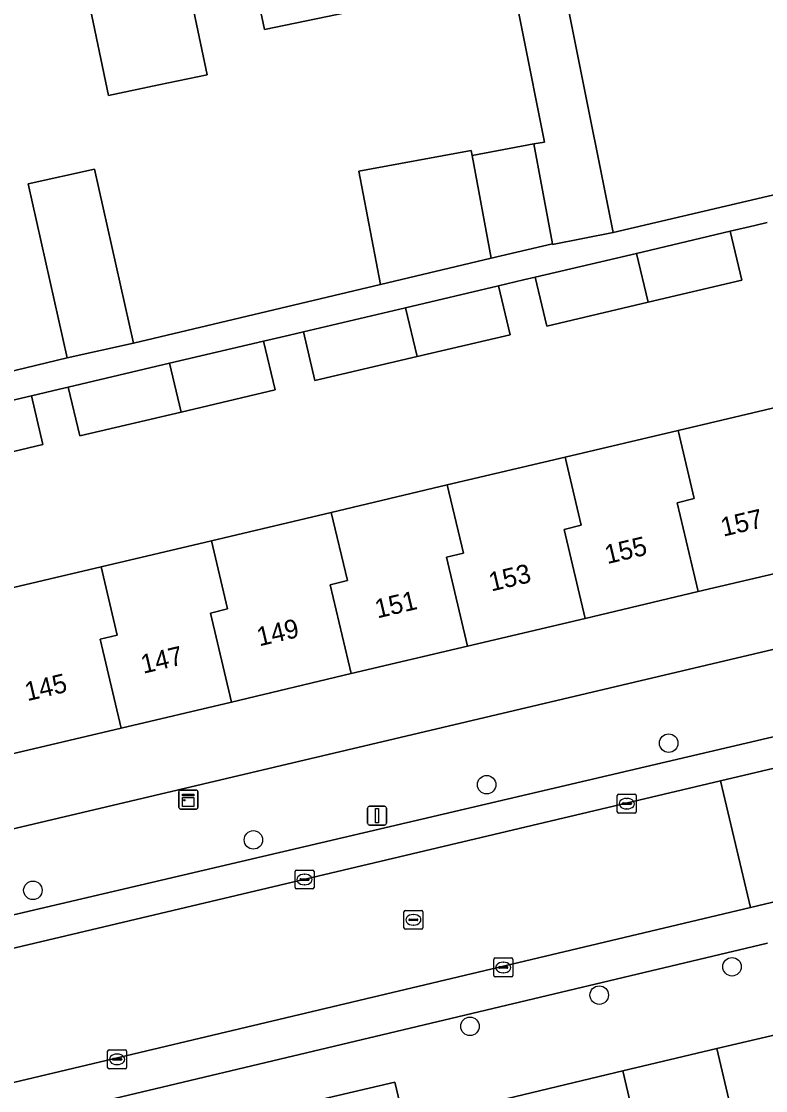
# Model space of a CAD drawing. Extents: x 162989 to 165008, y 383432 to 384338.
# Drawn here: x 164175.4 to 164214.7, y 384112.1 to 384168.5 of the extents above; entities that cross this region are included whole.
import ezdxf

# ---------------------------------------------------------------- set-up
doc = ezdxf.new("R2010")
doc.units = 0
for name, color, linetype in [('IMGEO_Boom', 7, 'Continuous'), ('IMGEO_Erf', 7, 'Continuous'), ('IMGEO_Kast', 7, 'Continuous'), ('IMGEO_Kolk', 7, 'Continuous'), ('IMGEO_Lichtmast', 7, 'Continuous'), ('IMGEO_Pand', 7, 'Continuous'), ('IMGEO_Pand_nummerreeks', 7, 'Continuous'), ('IMGEO_Parkeervlak_open', 7, 'Continuous'), ('IMGEO_Rijbaan_lokaal_open', 7, 'Continuous'), ('IMGEO_Rioolput', 7, 'Continuous'), ('IMGEO_Voetpad_open', 7, 'Continuous')]:
    doc.layers.add(name, color=color, linetype=linetype)

msp = doc.modelspace()

# ---------------------------------------------------------------- linework, layer by layer
at = {"layer": 'IMGEO_Boom'}
for centre in [(164209.581, 384130.425), (164199.955, 384128.23), (164187.625, 384125.313), (164175.968, 384122.65), (164212.928, 384118.612), (164205.906, 384117.115), (164199.074, 384115.466)]:
    msp.add_circle(centre, 0.489, dxfattribs=at)
at = {"layer": 'IMGEO_Erf'}
for points in [[(164177.779, 384175.085), (164176.758, 384179.971), (164182.328, 384181.135), (164188.753, 384182.478), (164189.969, 384176.66), (164190.919, 384176.858), (164191.942, 384171.964), (164192.557, 384169.024), (164188.208, 384168.115), (164187.089, 384173.468), (164184.065, 384172.836), (164183.705, 384172.761), (164185.174, 384165.726), (164182.634, 384165.195), (164179.963, 384164.637)], [(164236.651, 384140.453), (164235.756, 384144.241), (164229.597, 384142.786), (164223.175, 384141.269), (164217.401, 384139.905), (164211.145, 384138.428), (164205.166, 384137.016), (164198.936, 384135.544), (164192.801, 384134.095), (164186.464, 384132.598), (164180.641, 384131.223), (164174.494, 384129.771), (164168.215, 384128.288), (164162.176, 384126.861), (164151.959, 384124.448), (164150.77, 384129.485), (164149.426, 384129.139), (164147.579, 384128.651), (164149.697, 384119.951)], [(164201.215, 384103.551), (164208.963, 384105.363), (164207.147, 384113.123), (164199.299, 384111.227)]]:
    msp.add_lwpolyline(points, close=True, dxfattribs=at)
for points in [[(164202.674, 384177.191), (164206.648, 384157.404), (164219.641, 384160.448), (164218.972, 384163.756), (164224.141, 384164.86), (164224.78, 384161.705), (164224.794, 384161.641), (164232.376, 384163.415), (164233.563, 384163.693), (164234.285, 384160.648), (164236.986, 384161.288), (164238.249, 384155.956), (164235.548, 384155.316), (164235.779, 384154.343), (164238.48, 384154.983), (164239.707, 384149.806), (164237.006, 384149.166), (164237.256, 384148.11), (164237.465, 384147.23), (164240.165, 384147.87), (164241.431, 384142.53), (164238.73, 384141.89), (164238.943, 384140.993), (164251.782, 384144.02)], [(164165.299, 384147.775), (164177.782, 384150.771), (164175.714, 384159.962), (164179.217, 384160.75), (164181.285, 384151.559), (164194.351, 384154.652), (164193.206, 384160.635), (164199.142, 384161.734), (164199.191, 384161.471), (164202.452, 384162.075), (164203.02, 384162.177), (164200.646, 384174.026)], [(164214.783, 384157.92), (164214.136, 384157.768), (164212.836, 384157.462), (164213.445, 384154.881), (164208.488, 384153.716), (164203.136, 384152.457), (164202.527, 384155.039), (164201.898, 384154.891), (164200.59, 384154.583), (164201.199, 384152.001), (164196.276, 384150.844), (164190.88, 384149.575), (164190.271, 384152.157), (164189.53, 384151.983), (164188.159, 384151.661), (164188.768, 384149.079), (164183.804, 384147.912), (164178.449, 384146.652), (164177.84, 384149.234), (164177.367, 384149.123), (164175.893, 384148.776), (164176.502, 384146.195), (164171.828, 384145.096)], [(164173.434, 384138.288), (164179.581, 384139.74), (164185.405, 384141.116), (164191.741, 384142.612), (164197.876, 384144.061), (164204.106, 384145.533), (164210.085, 384146.945), (164216.341, 384148.423)]]:
    msp.add_lwpolyline(points, dxfattribs=at)
at = {"layer": 'IMGEO_Kast'}
for p, q in [((164183.687, 384127.02), (164183.687, 384127.861)), ((164183.687, 384127.861), (164183.687, 384127.02)), ((164183.762, 384127.945), (164184.603, 384127.945)), ((164184.603, 384127.945), (164183.762, 384127.945)), ((164184.687, 384127.87), (164184.687, 384127.029)), ((164184.687, 384127.029), (164184.687, 384127.87)), ((164184.612, 384126.945), (164183.771, 384126.945)), ((164183.771, 384126.945), (164184.612, 384126.945))]:
    msp.add_line(p, q, dxfattribs=at)
for points in [[(164183.882, 384127.735), (164184.482, 384127.735), (164184.482, 384127.65), (164183.882, 384127.65), (164183.882, 384127.735)], [(164183.882, 384127.56), (164184.482, 384127.56), (164184.482, 384127.071), (164183.882, 384127.071), (164183.882, 384127.56)]]:
    msp.add_lwpolyline(points, dxfattribs=at)
msp.add_circle((164183.966, 384127.409), 0.0377, dxfattribs=at)
for centre, start, end in [((164183.765, 384127.867), 92.4484, 184.2845), ((164183.765, 384127.867), 92.4484, 184.2845), ((164184.609, 384127.867), 2.4484, 94.2845), ((164184.609, 384127.867), 2.4484, 94.2845), ((164183.765, 384127.023), 182.4484, 274.2845), ((164183.765, 384127.023), 182.4484, 274.2845), ((164184.609, 384127.023), 272.4484, 4.2845), ((164184.609, 384127.023), 272.4484, 4.2845)]:
    msp.add_arc(centre, 0.0779, start, end, dxfattribs=at)
at = {"layer": 'IMGEO_Kolk'}
for p, q in [((164206.863, 384126.802), (164206.863, 384127.654)), ((164206.938, 384127.728), (164207.79, 384127.728)), ((164207.122, 384127.222), (164207.122, 384127.234)), ((164207.165, 384127.271), (164207.563, 384127.271)), ((164207.351, 384127.508), (164207.376, 384127.508)), ((164207.606, 384127.234), (164207.606, 384127.222)), ((164207.864, 384127.654), (164207.864, 384126.802)), ((164207.79, 384126.728), (164206.938, 384126.728)), ((164207.56, 384127.185), (164207.162, 384127.185)), ((164207.374, 384126.948), (164207.349, 384126.948)), ((164189.828, 384122.795), (164189.828, 384123.647)), ((164189.903, 384123.721), (164190.755, 384123.721)), ((164190.316, 384123.501), (164190.341, 384123.501)), ((164190.829, 384123.647), (164190.829, 384122.795)), ((164190.755, 384122.721), (164189.903, 384122.721)), ((164190.087, 384123.215), (164190.087, 384123.227)), ((164190.525, 384123.178), (164190.127, 384123.178)), ((164190.13, 384123.264), (164190.528, 384123.264)), ((164190.339, 384122.941), (164190.314, 384122.941)), ((164190.571, 384123.227), (164190.571, 384123.215)), ((164200.335, 384118.15), (164200.335, 384119.002)), ((164200.41, 384119.076), (164201.262, 384119.076)), ((164200.823, 384118.856), (164200.848, 384118.856)), ((164201.336, 384119.002), (164201.336, 384118.15)), ((164200.594, 384118.57), (164200.594, 384118.582)), ((164201.032, 384118.533), (164200.634, 384118.533)), ((164200.637, 384118.619), (164201.035, 384118.619)), ((164200.846, 384118.296), (164200.821, 384118.296)), ((164201.078, 384118.582), (164201.078, 384118.57)), ((164201.262, 384118.076), (164200.41, 384118.076)), ((164179.919, 384113.299), (164179.919, 384114.151)), ((164179.994, 384114.225), (164180.846, 384114.225)), ((164180.178, 384113.719), (164180.178, 384113.731)), ((164180.616, 384113.682), (164180.218, 384113.682)), ((164180.221, 384113.768), (164180.619, 384113.768)), ((164180.407, 384114.005), (164180.432, 384114.005)), ((164180.662, 384113.731), (164180.662, 384113.719)), ((164180.92, 384114.151), (164180.92, 384113.299)), ((164180.846, 384113.225), (164179.994, 384113.225)), ((164180.43, 384113.445), (164180.405, 384113.445))]:
    msp.add_line(p, q, dxfattribs=at)
for points in [[(164206.863, 384126.802), (164206.863, 384127.654)], [(164206.938, 384127.728), (164207.79, 384127.728)], [(164207.864, 384127.654), (164207.864, 384126.802)], [(164207.79, 384126.728), (164206.938, 384126.728)], [(164189.828, 384122.795), (164189.828, 384123.647)], [(164189.903, 384123.721), (164190.755, 384123.721)], [(164190.829, 384123.647), (164190.829, 384122.795)], [(164190.755, 384122.721), (164189.903, 384122.721)], [(164200.335, 384118.15), (164200.335, 384119.002)], [(164200.41, 384119.076), (164201.262, 384119.076)], [(164201.336, 384119.002), (164201.336, 384118.15)], [(164201.262, 384118.076), (164200.41, 384118.076)], [(164179.919, 384113.299), (164179.919, 384114.151)], [(164179.994, 384114.225), (164180.846, 384114.225)], [(164180.92, 384114.151), (164180.92, 384113.299)], [(164180.846, 384113.225), (164179.994, 384113.225)]]:
    msp.add_lwpolyline(points, dxfattribs=at)
for centre, radius, start, end in [((164206.94, 384127.652), 0.0765, 91.552, 178.448), ((164206.94, 384127.652), 0.0765, 91.552, 178.448), ((164207.162, 384127.231), 0.0403, 85.8775, 175.7526), ((164207.567, 384127.233), 0.0386, 1.7309, 96.639), ((164207.788, 384127.652), 0.0765, 1.552, 88.448), ((164207.788, 384127.652), 0.0765, 1.552, 88.448), ((164206.94, 384126.804), 0.0765, 181.552, 268.448), ((164206.94, 384126.804), 0.0765, 181.552, 268.448), ((164207.159, 384127.221), 0.0366, 178.938, 274.7102), ((164207.563, 384127.228), 0.043, 264.8664, 352.4533), ((164207.788, 384126.804), 0.0765, 271.552, 358.448), ((164207.788, 384126.804), 0.0765, 271.552, 358.448), ((164189.905, 384123.645), 0.0765, 91.552, 178.448), ((164189.905, 384123.645), 0.0765, 91.552, 178.448), ((164190.753, 384123.645), 0.0765, 1.552, 88.448), ((164190.753, 384123.645), 0.0765, 1.552, 88.448), ((164189.905, 384122.797), 0.0765, 181.552, 268.448), ((164189.905, 384122.797), 0.0765, 181.552, 268.448), ((164190.127, 384123.224), 0.0403, 85.8775, 175.7526), ((164190.124, 384123.214), 0.0366, 178.938, 274.7102), ((164190.528, 384123.221), 0.043, 264.8664, 352.4533), ((164190.532, 384123.226), 0.0386, 1.7309, 96.639), ((164190.753, 384122.797), 0.0765, 271.552, 358.448), ((164190.753, 384122.797), 0.0765, 271.552, 358.448), ((164200.412, 384119), 0.0765, 91.552, 178.448), ((164200.412, 384119), 0.0765, 91.552, 178.448), ((164201.26, 384119), 0.0765, 1.552, 88.448), ((164201.26, 384119), 0.0765, 1.552, 88.448), ((164200.634, 384118.579), 0.0403, 85.8775, 175.7526), ((164200.631, 384118.569), 0.0366, 178.938, 274.7102), ((164201.035, 384118.576), 0.043, 264.8664, 352.4533), ((164201.039, 384118.581), 0.0386, 1.7309, 96.639), ((164200.412, 384118.152), 0.0765, 181.552, 268.448), ((164200.412, 384118.152), 0.0765, 181.552, 268.448), ((164201.26, 384118.152), 0.0765, 271.552, 358.448), ((164201.26, 384118.152), 0.0765, 271.552, 358.448), ((164179.996, 384114.149), 0.0765, 91.552, 178.448), ((164179.996, 384114.149), 0.0765, 91.552, 178.448), ((164180.218, 384113.728), 0.0403, 85.8775, 175.7526), ((164180.215, 384113.718), 0.0366, 178.938, 274.7102), ((164180.619, 384113.725), 0.043, 264.8664, 352.4533), ((164180.623, 384113.73), 0.0386, 1.7309, 96.639), ((164180.844, 384114.149), 0.0765, 1.552, 88.448), ((164180.844, 384114.149), 0.0765, 1.552, 88.448), ((164179.996, 384113.301), 0.0765, 181.552, 268.448), ((164179.996, 384113.301), 0.0765, 181.552, 268.448), ((164180.844, 384113.301), 0.0765, 271.552, 358.448), ((164180.844, 384113.301), 0.0765, 271.552, 358.448)]:
    msp.add_arc(centre, radius, start, end, dxfattribs=at)
for centre, major_axis, ratio, start_param, end_param in [((164207.35, 384127.228), (-0.387, 0.002), 0.722429, 4.712389, 7.853982), ((164207.375, 384127.228), (-0.39, 0.002), 0.717154, 1.570796, 4.712389), ((164190.315, 384123.221), (-0.387, 0.002), 0.722429, 4.712389, 7.853982), ((164190.34, 384123.221), (-0.39, 0.002), 0.717154, 1.570796, 4.712389), ((164200.822, 384118.576), (-0.387, 0.002), 0.722429, 4.712389, 7.853982), ((164200.847, 384118.576), (-0.39, 0.002), 0.717154, 1.570796, 4.712389), ((164180.406, 384113.725), (-0.387, 0.002), 0.722429, 4.712389, 7.853982), ((164180.431, 384113.725), (-0.39, 0.002), 0.717154, 1.570796, 4.712389)]:
    msp.add_ellipse(centre, major_axis=major_axis, ratio=ratio, start_param=start_param, end_param=end_param, dxfattribs=at)
at = {"layer": 'IMGEO_Lichtmast'}
for p, q in [((164193.665, 384126.194), (164193.665, 384126.994)), ((164193.665, 384126.994), (164193.665, 384126.194)), ((164193.765, 384127.094), (164194.555, 384127.094)), ((164194.555, 384127.094), (164193.765, 384127.094)), ((164194.655, 384126.994), (164194.655, 384126.194)), ((164194.655, 384126.194), (164194.655, 384126.994)), ((164194.555, 384126.094), (164193.765, 384126.094)), ((164193.765, 384126.094), (164194.555, 384126.094))]:
    msp.add_line(p, q, dxfattribs=at)
msp.add_lwpolyline([(164194.085, 384126.969), (164194.235, 384126.969), (164194.235, 384126.219), (164194.085, 384126.219), (164194.085, 384126.969)], dxfattribs=at)
for centre, start, end in [((164193.765, 384126.994), 90, 180), ((164193.765, 384126.994), 90, 180), ((164194.555, 384126.994), 0, 90), ((164194.555, 384126.994), 360, 90), ((164193.765, 384126.194), 180, 270), ((164193.765, 384126.194), 180, 270), ((164194.555, 384126.194), 270, 0), ((164194.555, 384126.194), 270, 0)]:
    msp.add_arc(centre, 0.1, start, end, dxfattribs=at)
at = {"layer": 'IMGEO_Pand'}
for points in [[(164201.106, 384185.001), (164195.995, 384183.977), (164196.985, 384179.036), (164197.585, 384176.041), (164198.091, 384173.514), (164200.646, 384174.026), (164203.02, 384162.177), (164202.452, 384162.075), (164203.429, 384156.8), (164203.437, 384156.759), (164206.648, 384157.404), (164202.674, 384177.191)], [(164184.065, 384172.836), (164187.089, 384173.468), (164188.208, 384168.115), (164192.557, 384169.024), (164191.942, 384171.964), (164190.919, 384176.858), (164189.969, 384176.66), (164188.753, 384182.478), (164182.328, 384181.135)], [(164184.065, 384172.836), (164182.328, 384181.135), (164176.758, 384179.971), (164177.779, 384175.085), (164179.963, 384164.637), (164182.634, 384165.195), (164185.174, 384165.726), (164183.705, 384172.761)], [(164199.191, 384161.471), (164199.142, 384161.734), (164193.206, 384160.635), (164194.351, 384154.652), (164200.197, 384156.035)], [(164202.452, 384162.075), (164199.191, 384161.471), (164200.197, 384156.035), (164203.429, 384156.8)], [(164175.714, 384159.962), (164177.782, 384150.771), (164181.285, 384151.559), (164179.217, 384160.75)], [(164212.836, 384157.462), (164207.879, 384156.297), (164208.488, 384153.716), (164213.445, 384154.881)], [(164207.879, 384156.297), (164202.527, 384155.039), (164203.136, 384152.457), (164208.488, 384153.716)], [(164200.59, 384154.583), (164195.667, 384153.425), (164196.276, 384150.844), (164201.199, 384152.001)], [(164195.667, 384153.425), (164190.271, 384152.157), (164190.88, 384149.575), (164196.276, 384150.844)], [(164188.159, 384151.661), (164183.195, 384150.493), (164183.804, 384147.912), (164188.768, 384149.079)], [(164183.195, 384150.493), (164177.84, 384149.234), (164178.449, 384146.652), (164183.804, 384147.912)], [(164175.893, 384148.776), (164171.219, 384147.677), (164171.828, 384145.096), (164176.502, 384146.195)], [(164216.341, 384148.423), (164210.085, 384146.945), (164210.935, 384143.342), (164210.035, 384143.127), (164211.145, 384138.428), (164217.401, 384139.905), (164216.291, 384144.605), (164217.191, 384144.82)], [(164205.166, 384137.016), (164211.145, 384138.428), (164210.035, 384143.127), (164210.935, 384143.342), (164210.085, 384146.945), (164204.106, 384145.533), (164204.956, 384141.93), (164204.056, 384141.715)], [(164205.166, 384137.016), (164204.056, 384141.715), (164204.956, 384141.93), (164204.106, 384145.533), (164197.876, 384144.061), (164198.726, 384140.458), (164197.826, 384140.243), (164198.936, 384135.544)], [(164191.741, 384142.612), (164192.591, 384139.009), (164191.691, 384138.794), (164192.801, 384134.095), (164198.936, 384135.544), (164197.826, 384140.243), (164198.726, 384140.458), (164197.876, 384144.061)], [(164186.464, 384132.598), (164192.801, 384134.095), (164191.691, 384138.794), (164192.591, 384139.009), (164191.741, 384142.612), (164185.405, 384141.116), (164186.254, 384137.513), (164185.354, 384137.298)], [(164186.464, 384132.598), (164185.354, 384137.298), (164186.254, 384137.513), (164185.405, 384141.116), (164179.581, 384139.74), (164180.431, 384136.137), (164179.531, 384135.922), (164180.641, 384131.223)], [(164180.641, 384131.223), (164179.531, 384135.922), (164180.431, 384136.137), (164179.581, 384139.74), (164173.434, 384138.288), (164174.284, 384134.685), (164173.384, 384134.47), (164174.494, 384129.771)], [(164212.132, 384114.289), (164214.626, 384103.672), (164227.397, 384106.692), (164226.726, 384109.563), (164218.924, 384107.739), (164217.12, 384115.455)], [(164201.891, 384100.66), (164214.626, 384103.672), (164212.132, 384114.289), (164207.147, 384113.123), (164208.963, 384105.363), (164201.215, 384103.551)], [(164190.263, 384098.196), (164188.647, 384105.107), (164193.993, 384106.357), (164194.3, 384105.045), (164196.718, 384105.611), (164195.623, 384110.292), (164195.101, 384112.525), (164181.683, 384109.387), (164184.598, 384096.895)]]:
    msp.add_lwpolyline(points, close=True, dxfattribs=at)
at = {"layer": 'IMGEO_Parkeervlak_open'}
for points in [[(164243.757, 384137.462), (164154.918, 384116.675)], [(164152.758, 384114.345), (164212.318, 384128.435), (164217.023, 384129.548), (164246.735, 384136.577)], [(164217.91, 384122.702), (164213.897, 384121.749), (164153.186, 384107.334), (164148.372, 384106.191), (164143.674, 384105.076), (164111.13, 384097.35), (164079.752, 384089.901)], [(164083.09, 384088.781), (164111.601, 384095.448), (164144.005, 384103.025), (164157.009, 384106.119), (164214.8, 384119.856)]]:
    msp.add_lwpolyline(points, dxfattribs=at)
at = {"layer": 'IMGEO_Rijbaan_lokaal_open'}
msp.add_lwpolyline([(164218.588, 384122.836), (164217.023, 384129.548), (164212.318, 384128.435), (164213.897, 384121.749), (164217.91, 384122.702)], dxfattribs=at)
msp.add_lwpolyline([(164146.729, 384112.921), (164148.372, 384106.191), (164153.186, 384107.334), (164213.897, 384121.749), (164212.318, 384128.435), (164152.758, 384114.345), (164151.947, 384114.156), (164150.952, 384113.919)], close=True, dxfattribs=at)
at = {"layer": 'IMGEO_Rioolput'}
for p, q in [((164195.657, 384121.591), (164196.509, 384121.591)), ((164195.582, 384120.665), (164195.582, 384121.517)), ((164195.841, 384121.085), (164195.841, 384121.097)), ((164196.279, 384121.048), (164195.881, 384121.048)), ((164195.884, 384121.134), (164196.282, 384121.134)), ((164196.07, 384121.371), (164196.095, 384121.371)), ((164196.325, 384121.097), (164196.325, 384121.085)), ((164196.583, 384121.517), (164196.583, 384120.665)), ((164196.509, 384120.591), (164195.657, 384120.591)), ((164196.093, 384120.811), (164196.068, 384120.811))]:
    msp.add_line(p, q, dxfattribs=at)
for points in [[(164195.657, 384121.591), (164196.509, 384121.591)], [(164195.582, 384120.665), (164195.582, 384121.517)], [(164196.583, 384121.517), (164196.583, 384120.665)], [(164196.509, 384120.591), (164195.657, 384120.591)]]:
    msp.add_lwpolyline(points, dxfattribs=at)
for centre, radius, start, end in [((164195.659, 384121.515), 0.0765, 91.552, 178.448), ((164195.659, 384121.515), 0.0765, 91.552, 178.448), ((164196.507, 384121.515), 0.0765, 1.552, 88.448), ((164196.507, 384121.515), 0.0765, 1.552, 88.448), ((164195.881, 384121.094), 0.0403, 85.8775, 175.7526), ((164195.878, 384121.084), 0.0366, 178.938, 274.7102), ((164196.282, 384121.091), 0.043, 264.8664, 352.4533), ((164196.286, 384121.096), 0.0386, 1.7309, 96.639), ((164195.659, 384120.667), 0.0765, 181.552, 268.448), ((164195.659, 384120.667), 0.0765, 181.552, 268.448), ((164196.507, 384120.667), 0.0765, 271.552, 358.448), ((164196.507, 384120.667), 0.0765, 271.552, 358.448)]:
    msp.add_arc(centre, radius, start, end, dxfattribs=at)
for centre, major_axis, ratio, start_param, end_param in [((164196.069, 384121.091), (-0.387, 0.002), 0.722429, 4.712389, 7.853982), ((164196.094, 384121.091), (-0.39, 0.002), 0.717154, 1.570796, 4.712389)]:
    msp.add_ellipse(centre, major_axis=major_axis, ratio=ratio, start_param=start_param, end_param=end_param, dxfattribs=at)
at = {"layer": 'IMGEO_Voetpad_open'}
for points in [[(164219.641, 384160.448), (164206.648, 384157.404), (164203.437, 384156.759), (164203.429, 384156.8), (164200.197, 384156.035), (164194.351, 384154.652), (164181.285, 384151.559), (164177.782, 384150.771), (164165.299, 384147.775)], [(164171.219, 384147.677), (164175.893, 384148.776), (164177.367, 384149.123), (164177.84, 384149.234), (164183.195, 384150.493), (164188.159, 384151.661), (164189.53, 384151.983), (164190.271, 384152.157), (164195.667, 384153.425), (164200.59, 384154.583), (164201.898, 384154.891), (164202.527, 384155.039), (164207.879, 384156.297), (164212.836, 384157.462), (164214.136, 384157.768), (164214.783, 384157.92)], [(164262.257, 384146.094), (164259.897, 384145.876), (164256.831, 384145.216), (164251.782, 384144.02), (164238.943, 384140.993), (164237.555, 384140.666), (164236.651, 384140.453), (164149.697, 384119.951), (164145.589, 384118.98), (164108.511, 384110.062), (164108.017, 384109.946), (164047.969, 384095.856)], [(164154.918, 384116.675), (164243.757, 384137.462)], [(164214.8, 384119.856), (164157.009, 384106.119), (164144.005, 384103.025), (164111.601, 384095.448), (164083.09, 384088.781)], [(164166.404, 384105.745), (164168.302, 384106.258), (164181.683, 384109.387), (164195.101, 384112.525), (164195.623, 384110.292), (164199.299, 384111.227), (164207.147, 384113.123), (164212.132, 384114.289), (164217.12, 384115.455), (164224.863, 384117.452), (164227.517, 384116.826)]]:
    msp.add_lwpolyline(points, dxfattribs=at)

# ---------------------------------------------------------------- texts
at = {"layer": 'IMGEO_Pand_nummerreeks'}
for s, p in [('157', (164212.464, 384141.328)), ('155', (164206.332, 384139.88)), ('153', (164200.2, 384138.432)), ('151', (164194.179, 384137.009)), ('149', (164187.937, 384135.535)), ('147', (164181.805, 384134.087)), ('145', (164175.673, 384132.638))]:
    msp.add_text(s, height=1, rotation=13.2898, dxfattribs=at).set_placement(p)

doc.saveas('drawing.dxf')
